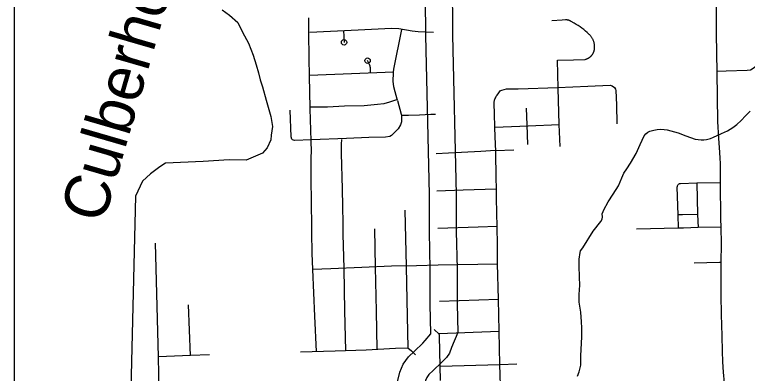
# Model space of a CAD drawing. Extents: x 309348 to 309445, y 336383 to 336484.
# Drawn here: x 309354.74 to 309357.843, y 336391.755 to 336393.274 of the extents above; entities that cross this region are included whole.
import ezdxf

# ---------------------------------------------------------------- set-up
doc = ezdxf.new("R2010")
doc.units = 0
doc.layers.add('R_Annotation', color=7, linetype='Continuous')
doc.layers.add('R_Border Notes', color=7, linetype='Continuous')

msp = doc.modelspace()

# ---------------------------------------------------------------- linework, layer by layer
at = {"layer": 'R_Annotation'}
for points in [[(309356.503, 336391.9222), (309356.5002, 336392.0477), (309356.5002, 336392.1955), (309356.4966, 336392.3538), (309356.4967, 336392.5117), (309356.4809, 336393.1859), (309356.4775, 336393.6562), (309356.4632, 336394.5049)], [(309356.5769, 336394.5049), (309356.5912, 336393.6575), (309356.5946, 336393.1877), (309356.6103, 336392.513), (309356.6103, 336392.3551), (309356.6139, 336392.1968), (309356.6139, 336392.0489), (309356.6166, 336391.9282)], [(309357.7156, 336393.0298), (309357.7129, 336393.1947), (309357.7104, 336393.5168), (309357.7065, 336393.7388), (309357.7049, 336393.8671), (309357.7055, 336393.9355)], [(309355.6191, 336393.2943), (309355.65, 336393.2724), (309355.6848, 336393.2415), (309355.7054, 336393.2002), (309355.7299, 336393.1539), (309355.7505, 336393.1023), (309355.7634, 336393.0611), (309355.7724, 336393.0276), (309355.7801, 336392.9979), (309355.7904, 336392.9683), (309355.8059, 336392.9116), (309355.8252, 336392.8433), (309355.8317, 336392.8008), (309355.8265, 336392.7634), (309355.8252, 336392.7441), (309355.8098, 336392.7105), (309355.7891, 336392.6874), (309355.7208, 336392.6577), (309355.6487, 336392.659), (309355.5379, 336392.6526), (309355.3794, 336392.6448), (309355.3549, 336392.6294), (309355.315, 336392.5997), (309355.2819, 336392.5684), (309355.2513, 336392.5051), (309355.2267, 336391.453)], [(309355.9865, 336393.1985), (309355.9856, 336393.2611)], [(309357.0395, 336393.082), (309357.1074, 336393.0831), (309357.155, 336393.0845), (309357.1567, 336393.0849), (309357.1584, 336393.0853), (309357.1601, 336393.0858), (309357.1618, 336393.0864), (309357.1635, 336393.087), (309357.1651, 336393.0877), (309357.1667, 336393.0885), (309357.1683, 336393.0893), (309357.1699, 336393.0901), (309357.1714, 336393.091), (309357.1729, 336393.092), (309357.1744, 336393.093), (309357.1758, 336393.094), (309357.1772, 336393.0951), (309357.1785, 336393.0963), (309357.1799, 336393.0975), (309357.1811, 336393.0987), (309357.1823, 336393.1), (309357.1835, 336393.1014), (309357.1847, 336393.1027), (309357.1858, 336393.1041), (309357.1868, 336393.1056), (309357.1878, 336393.1071), (309357.1887, 336393.1086), (309357.1896, 336393.1101), (309357.1904, 336393.1117), (309357.1912, 336393.1133), (309357.1919, 336393.1149), (309357.1926, 336393.1166), (309357.1932, 336393.1182), (309357.1938, 336393.1199), (309357.1942, 336393.1216), (309357.1947, 336393.1233), (309357.1951, 336393.1251), (309357.1954, 336393.1268), (309357.1957, 336393.1293), (309357.196, 336393.1318), (309357.1961, 336393.1342), (309357.1962, 336393.1367), (309357.1962, 336393.1392), (309357.1961, 336393.1417), (309357.1959, 336393.1442), (309357.1957, 336393.1466), (309357.1953, 336393.1491), (309357.1949, 336393.1515), (309357.1944, 336393.1539), (309357.1938, 336393.1564), (309357.1931, 336393.1587), (309357.1923, 336393.1611), (309357.1914, 336393.1634), (309357.1905, 336393.1657), (309357.1895, 336393.168), (309357.1884, 336393.1702), (309357.1873, 336393.1724), (309357.186, 336393.1746), (309357.1847, 336393.1767), (309357.1833, 336393.1787), (309357.1819, 336393.1807), (309357.1803, 336393.1827), (309357.1788, 336393.1846), (309357.1771, 336393.1864), (309357.1754, 336393.1882), (309357.1736, 336393.1899), (309357.1718, 336393.1916), (309357.1648, 336393.1983), (309357.1576, 336393.2048), (309357.1502, 336393.211), (309357.1426, 336393.2169), (309357.1348, 336393.2225), (309357.1268, 336393.2279), (309357.1186, 336393.233), (309357.1103, 336393.2378), (309357.0965, 336393.2456), (309357.0954, 336393.2463), (309357.0944, 336393.2469), (309357.0933, 336393.2475), (309357.0922, 336393.2481), (309357.0911, 336393.2486), (309357.09, 336393.2491), (309357.0888, 336393.2495), (309357.0877, 336393.2499), (309357.0865, 336393.2503), (309357.0853, 336393.2506), (309357.0841, 336393.2509), (309357.0829, 336393.2512), (309357.0817, 336393.2514), (309357.0805, 336393.2515), (309357.0793, 336393.2517), (309357.0781, 336393.2518), (309357.0769, 336393.2518), (309357.0756, 336393.2518), (309357.0744, 336393.2518), (309357.0732, 336393.2517), (309357.0594, 336393.2512), (309357.0153, 336393.2474)], [(309358.1318, 336393.2333), (309358.0283, 336393.1604), (309357.9657, 336393.1155), (309357.8633, 336393.0438), (309357.8557, 336393.0393), (309357.8416, 336393.0378), (309357.7538, 336393.0347), (309357.7169, 336393.0332)], [(309355.9892, 336393.0154), (309355.9877, 336393.0886), (309355.9865, 336393.1985)], [(309355.9896, 336393.2007), (309356.1948, 336393.2092), (309356.3364, 336393.2163), (309356.3675, 336393.2149), (309356.4241, 336393.2057), (309356.4496, 336393.2035), (309356.5133, 336393.2)], [(309356.1333, 336393.2067), (309356.135, 336393.1569)], [(309356.344, 336393.028), (309356.344, 336393.0302), (309356.3456, 336393.043), (309356.3792, 336393.211)], [(309356.2478, 336393.0265), (309356.2466, 336393.0496), (309356.2465, 336393.0507), (309356.2464, 336393.0519), (309356.2462, 336393.0531), (309356.246, 336393.0542), (309356.2457, 336393.0554), (309356.2455, 336393.0565), (309356.2451, 336393.0576), (309356.2448, 336393.0588), (309356.2444, 336393.0599), (309356.2439, 336393.0609), (309356.2435, 336393.062), (309356.243, 336393.0631), (309356.2348, 336393.0793)], [(309357.0424, 336392.9623), (309357.0395, 336393.082)], [(309356.344, 336393.0301), (309355.9882, 336393.0167)], [(309355.9921, 336392.8756), (309355.9921, 336392.878), (309355.9892, 336393.0154)], [(309356.3621, 336392.9102), (309356.3462, 336392.9679), (309356.3438, 336392.9926), (309356.344, 336393.028)], [(309357.7458, 336391.7151), (309357.7419, 336391.7593), (309357.7392, 336391.8036), (309357.7377, 336391.8479), (309357.7361, 336391.9133), (309357.7333, 336392.0037), (309357.7326, 336392.0864), (309357.7325, 336392.2243), (309357.7329, 336392.3035), (309357.7318, 336392.3743), (309357.7312, 336392.4094), (309357.7299, 336392.5624), (309357.7294, 336392.6199), (309357.729, 336392.6432), (309357.7281, 336392.6665), (309357.7265, 336392.6897), (309357.7228, 336392.751), (309357.7204, 336392.7745), (309357.7189, 336392.7981), (309357.7182, 336392.8217), (309357.7156, 336393.0298)], [(309356.7837, 336392.9335), (309356.7976, 336392.9525), (309356.8034, 336392.955), (309356.8234, 336392.9596), (309356.8731, 336392.9604), (309357.0399, 336392.965), (309357.1671, 336392.9717), (309357.2622, 336392.9754), (309357.2705, 336392.9733), (309357.2801, 336392.9658), (309357.2851, 336392.9592), (309357.2868, 336392.9525), (309357.2893, 336392.8928), (309357.2909, 336392.8111)], [(309357.0465, 336392.8094), (309357.0424, 336392.9623)], [(309356.7734, 336392.7977), (309356.7721, 336392.8542), (309356.7702, 336392.8983), (309356.7704, 336392.9004), (309356.7706, 336392.9025), (309356.7709, 336392.9046), (309356.7713, 336392.9067), (309356.7718, 336392.9088), (309356.7723, 336392.9109), (309356.7729, 336392.9129), (309356.7735, 336392.915), (309356.7743, 336392.917), (309356.7751, 336392.9189), (309356.7759, 336392.9209), (309356.7768, 336392.9228), (309356.7778, 336392.9247), (309356.7789, 336392.9265), (309356.78, 336392.9283), (309356.7812, 336392.9301), (309356.7824, 336392.9319), (309356.7837, 336392.9335)], [(309356.3609, 336392.9148), (309356.328, 336392.9035), (309356.303, 336392.8969), (309356.277, 336392.8929), (309356.2207, 336392.8885), (309356.1377, 336392.8859), (309356.0647, 336392.8828), (309355.9926, 336392.8824)], [(309356.3621, 336392.9102), (309356.3774, 336392.8531)], [(309355.997, 336392.7434), (309355.9253, 336392.7416), (309355.9165, 336392.7438), (309355.9134, 336392.7473), (309355.9117, 336392.7561), (309355.9073, 336392.8691)], [(309355.996, 336392.7401), (309355.9921, 336392.8756)], [(309356.9068, 336392.8787), (309356.9098, 336392.8069), (309356.9123, 336392.7239)], [(309357.6694, 336392.7448), (309357.6877, 336392.7489), (309357.7001, 336392.7549), (309357.7337, 336392.7714), (309357.7596, 336392.7826), (309357.7814, 336392.7956), (309357.7984, 336392.8095), (309357.8165, 336392.8257), (309357.8346, 336392.8451), (309357.8549, 336392.866)], [(309356.3774, 336392.8531), (309356.3781, 336392.8478), (309356.3777, 336392.8199), (309356.3737, 336392.8072), (309356.3649, 336392.79), (309356.3474, 336392.7733), (309356.3359, 336392.7623), (309356.3289, 336392.7579), (309356.31, 336392.7553), (309356.2401, 336392.7535), (309356.1451, 336392.7496), (309355.997, 336392.7434)], [(309356.3781, 336392.8478), (309356.4087, 336392.849), (309356.4544, 336392.8503), (309356.4788, 336392.8518), (309356.5023, 336392.8523), (309356.5221, 336392.8529)], [(309356.7734, 336392.7977), (309356.9142, 336392.8037)], [(309356.7772, 336392.6957), (309356.7748, 336392.7562), (309356.7734, 336392.7977)], [(309356.9142, 336392.8037), (309357.0465, 336392.8094)], [(309357.0501, 336392.716), (309357.0465, 336392.8094)], [(309357.1239, 336391.7422), (309357.131, 336391.7611), (309357.1357, 336391.7776), (309357.1375, 336391.7894), (309357.1375, 336391.8284), (309357.1428, 336391.9098), (309357.1416, 336391.9481), (309357.141, 336391.9729), (309357.1375, 336392.0137), (309357.131, 336392.0555), (309357.1304, 336392.0691), (309357.131, 336392.0874), (309357.1327, 336392.1093), (309357.1333, 336392.127), (309357.1316, 336392.163), (309357.131, 336392.2084), (309357.131, 336392.2397), (309357.1316, 336392.2473), (309357.1333, 336392.258), (309357.1369, 336392.2733), (309357.1469, 336392.2869), (309357.1905, 336392.3571), (309357.2224, 336392.3978), (309357.2289, 336392.4079), (309357.23, 336392.4179), (309357.2289, 336392.4297), (309357.2318, 336392.4403), (309357.2348, 336392.448), (309357.2536, 336392.4816), (309357.2743, 336392.5135), (309357.2973, 336392.5495), (309357.3114, 336392.5825), (309357.3203, 336392.602), (309357.3321, 336392.6209), (309357.348, 336392.6445), (309357.3716, 336392.6858), (309357.3887, 336392.7242), (309357.3975, 336392.743), (309357.4064, 336392.7602), (309357.4135, 336392.769), (309357.4217, 336392.7767), (309357.4306, 336392.7802), (309357.4471, 336392.7849), (309357.4618, 336392.7879), (309357.4742, 336392.7885), (309357.4913, 336392.7879), (309357.5037, 336392.7861), (309357.5196, 336392.7826), (309357.5503, 336392.7737), (309357.5821, 336392.7613), (309357.6216, 336392.7466), (309357.6352, 336392.7448), (309357.647, 336392.7436), (309357.6582, 336392.7436), (309357.6694, 336392.7448)], [(309355.9967, 336392.4935), (309355.9952, 336392.5648), (309355.9957, 336392.6406), (309355.996, 336392.6721), (309355.9967, 336392.6936), (309355.996, 336392.7401)], [(309356.1282, 336392.5356), (309356.1241, 336392.6864), (309356.1238, 336392.7061), (309356.1242, 336392.7258), (309356.1252, 336392.7455)], [(309356.7771, 336392.6988), (309356.8539, 336392.7022)], [(309356.7771, 336392.6988), (309356.7138, 336392.6951), (309356.577, 336392.6876), (309356.5254, 336392.6847)], [(309356.7804, 336392.5307), (309356.7792, 336392.5894), (309356.7777, 336392.6842), (309356.7772, 336392.6957)], [(309357.7299, 336392.5624), (309357.6292, 336392.5598), (309357.56, 336392.558), (309357.5574, 336392.5577), (309357.5548, 336392.557), (309357.5524, 336392.5558), (309357.5503, 336392.5542), (309357.5484, 336392.5522), (309357.5469, 336392.55), (309357.5458, 336392.5476), (309357.5452, 336392.545), (309357.545, 336392.5434), (309357.5481, 336392.4256), (309357.5495, 336392.3696)], [(309357.6292, 336392.5598), (309357.6326, 336392.4278), (309357.6341, 336392.3718)], [(309356.1316, 336392.3637), (309356.1296, 336392.4878), (309356.1289, 336392.5097), (309356.1282, 336392.5356)], [(309356.5286, 336392.5283), (309356.6395, 336392.5316), (309356.7792, 336392.5366)], [(309356.783, 336392.3753), (309356.7819, 336392.4353), (309356.781, 336392.4973), (309356.7804, 336392.5307)], [(309355.9982, 336392.4), (309355.9975, 336392.4564), (309355.9967, 336392.4935)], [(309356.399, 336392.2079), (309356.3939, 336392.4462)], [(309357.6326, 336392.4278), (309357.5688, 336392.4262), (309357.5481, 336392.4256)], [(309356.0024, 336392.1944), (309356, 336392.264), (309355.9988, 336392.3511), (309355.9982, 336392.4)], [(309356.1354, 336392.1987), (309356.1319, 336392.3438), (309356.1316, 336392.3637)], [(309356.2679, 336392.2039), (309356.2657, 336392.3663)], [(309356.7829, 336392.3774), (309356.7025, 336392.3736), (309356.5319, 336392.3682)], [(309356.7855, 336392.2184), (309356.7852, 336392.2378), (309356.7847, 336392.3051), (309356.783, 336392.3703), (309356.783, 336392.3753)], [(309357.7318, 336392.3743), (309357.6341, 336392.3718), (309357.573, 336392.3702), (309357.5495, 336392.3696), (309357.3742, 336392.365)], [(309355.3488, 336391.8246), (309355.3368, 336392.3064)], [(309356.0024, 336392.1959), (309356.0789, 336392.1987), (309356.2108, 336392.2043), (309356.3366, 336392.2094), (309356.4416, 336392.2116), (309356.5337, 336392.2145)], [(309356.272, 336392.0178), (309356.2679, 336392.2039)], [(309356.402, 336392.0644), (309356.399, 336392.2079)], [(309356.5337, 336392.2145), (309356.7855, 336392.2184)], [(309356.7886, 336392.0685), (309356.7855, 336392.2184)], [(309357.7325, 336392.2243), (309357.7248, 336392.2241), (309357.6174, 336392.2207)], [(309356.0119, 336391.9963), (309356.0024, 336392.1944)], [(309356.1388, 336392.02), (309356.1354, 336392.1987)], [(309356.4062, 336391.8624), (309356.402, 336392.0644)], [(309356.5394, 336392.0608), (309356.7886, 336392.0685)], [(309356.7916, 336391.933), (309356.7886, 336392.0685)], [(309355.4843, 336391.8296), (309355.477, 336392.0447)], [(309356.142, 336391.8515), (309356.1388, 336392.02)], [(309356.2756, 336391.857), (309356.272, 336392.0178)], [(309356.019, 336391.8476), (309356.0119, 336391.9963)], [(309356.6166, 336391.9282), (309356.5904, 336391.8636), (309356.5821, 336391.8408), (309356.5693, 336391.8223), (309356.5476, 336391.8012), (309356.5121, 336391.7667), (309356.4939, 336391.7494), (309356.485, 336391.7374), (309356.4794, 336391.7241), (309356.4753, 336391.7075), (309356.4775, 336391.6626)], [(309356.5378, 336391.9206), (309356.5162, 336391.9406)], [(309356.5361, 336391.9241), (309356.7916, 336391.933)], [(309356.7946, 336391.7921), (309356.7916, 336391.933)], [(309356.364, 336391.6569), (309356.361, 336391.7186), (309356.3712, 336391.7601), (309356.3856, 336391.7941), (309356.4083, 336391.8248), (309356.4333, 336391.8487), (309356.4685, 336391.8828), (309356.4793, 336391.8933), (309356.503, 336391.9222)], [(309356.5421, 336391.7849), (309356.5396, 336391.9115), (309356.5395, 336391.9136), (309356.5395, 336391.9141), (309356.5395, 336391.9145), (309356.5395, 336391.915), (309356.5394, 336391.9154), (309356.5394, 336391.9159), (309356.5393, 336391.9163), (309356.5392, 336391.9168), (309356.5391, 336391.9172), (309356.539, 336391.9177), (309356.5389, 336391.9181), (309356.5387, 336391.9185), (309356.5386, 336391.919), (309356.5378, 336391.9206)], [(309355.9503, 336391.8455), (309356.0974, 336391.85), (309356.2293, 336391.8545), (309356.3534, 336391.8612), (309356.4056, 336391.8623), (309356.4202, 336391.85), (309356.4371, 336391.8337)], [(309355.565, 336391.8327), (309355.4843, 336391.8296)], [(309355.4843, 336391.8296), (309355.3488, 336391.8246)], [(309355.3525, 336391.678), (309355.3488, 336391.8246)], [(309356.5421, 336391.7849), (309356.7946, 336391.7921)], [(309356.5432, 336391.7243), (309356.5421, 336391.7849)], [(309356.7946, 336391.7921), (309356.867, 336391.7947)], [(309356.7985, 336391.6588), (309356.7946, 336391.7921)]]:
    msp.add_lwpolyline(points, dxfattribs=at)
for centre in [(309356.135, 336393.1569), (309356.2348, 336393.0793)]:
    msp.add_circle(centre, 0.0114, dxfattribs=at)
at = {"layer": 'R_Border Notes'}
msp.add_line((309354.7401, 336384.9236), (309354.7401, 336394.5049), dxfattribs=at)

# ---------------------------------------------------------------- texts
at = {"layer": 'R_Annotation'}
msp.add_text('Culberhouse', height=0.192065, rotation=73.8116, dxfattribs=at).set_placement((309355.1154, 336392.3847))

doc.saveas('drawing.dxf')
